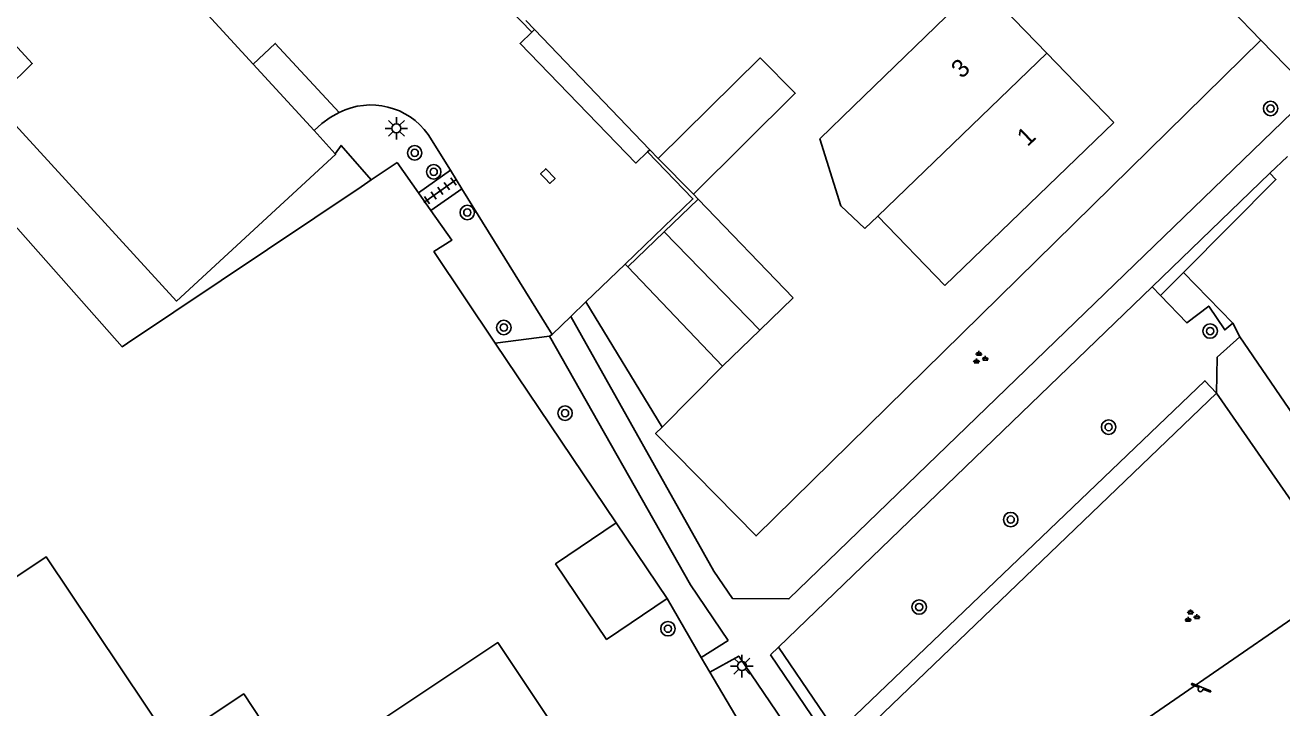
# Model space of a CAD drawing. Extents: x 136000 to 138005, y 398500 to 400500.
# Drawn here: x 137886.1 to 137955.7, y 399386.5 to 399424.3 of the extents above; entities that cross this region are included whole.
import ezdxf

# ---------------------------------------------------------------- set-up
doc = ezdxf.new("R2010")
doc.units = 0
for name, color, linetype in [('gg-afsc-erfafscheiding', 7, 'Continuous'), ('gg-afsc-hekwerk', 7, 'Continuous'), ('gg-afsc-muur', 7, 'Continuous'), ('gg-anno-huisnummerreeks BGT', 7, 'Continuous'), ('gg-bbg-bijgebouw', 7, 'Continuous'), ('gg-bbg-gedigitaliseerde bebouwing', 7, 'Continuous'), ('gg-bbg-gedigitaliseerde bijgebouw', 7, 'Continuous'), ('gg-bbg-hoofdgebouw', 7, 'Continuous'), ('gg-bbg-overig bouwwerk', 7, 'Continuous'), ('gg-bbg-tussenscheiding', 7, 'Continuous'), ('gg-knt-verharding', 7, 'Continuous'), ('gg-knt-verharding nz', 7, 'Continuous'), ('gt-grn-groengrens', 7, 'Continuous'), ('gt-grn-vlakafsluiter', 7, 'Continuous'), ('gt-symb-boom', 7, 'Continuous'), ('gt-symb-groenvak', 7, 'Continuous'), ('gt-symb-kolk', 7, 'Continuous'), ('gt-symb-lichtmast', 7, 'Continuous'), ('gt-symb-speelvoorziening', 7, 'Continuous'), ('gt-symb-tegel verharding', 7, 'Continuous')]:
    doc.layers.add(name, color=color, linetype=linetype)

# ---------------------------------------------------------------- blocks, each defined once
blk = doc.blocks.new('gt0-LMAST')
at = {"layer": 'gt-symb-lichtmast'}
for p, q in [((-0.182, 0.173), (-0.447, 0.438)), ((-0.005, 0.246), (-0.005, 0.621)), ((0.172, 0.173), (0.437, 0.438)), ((-0.255, -0.004), (-0.63, -0.004)), ((-0.182, -0.181), (-0.447, -0.446)), ((-0.005, -0.254), (-0.005, -0.629)), ((0.437, -0.446), (0.172, -0.181)), ((0.245, -0.004), (0.62, -0.004))]:
    blk.add_line(p, q, dxfattribs=at)
blk.add_circle((-0.005, -0.004), 0.25, dxfattribs=at)
blk = doc.blocks.new('gt0-SV')
at = {"layer": 'gt-symb-speelvoorziening'}
for p, q in [((-0.477, 0.255), (-0.08, 0.096)), ((0.542, -0.076), (-0.449, 0.324)), ((0.125, 0.014), (0.515, -0.143))]:
    blk.add_line(p, q, dxfattribs=at)
for centre, radius, start, end in [((-0.466, 0.291), 0.0369, 63.6251, 252.66016), ((-0.002, -0.005), 0.128, 127.68665, 8.59861), ((0.531, -0.111), 0.0363, 243.50852, 72.54358)]:
    blk.add_arc(centre, radius, start, end, dxfattribs=at)
blk = doc.blocks.new('gt0-GRVAK')
at = {"layer": 'gt-symb-groenvak'}
for p, q in [((-0.11, 0.189), (-0.228, 0.24)), ((-0.182, 0.153), (0.088, 0.153)), ((-0.091, 0.211), (-0.156, 0.322)), ((-0.047, 0.214), (-0.047, 0.393)), ((-0.004, 0.211), (0.061, 0.322)), ((0.015, 0.189), (0.133, 0.24)), ((0.262, -0.052), (0.197, 0.059)), ((0.305, -0.049), (0.305, 0.13)), ((0.349, -0.052), (0.414, 0.059)), ((-0.245, -0.228), (-0.363, -0.177)), ((-0.318, -0.264), (-0.047, -0.264)), ((-0.226, -0.206), (-0.291, -0.095)), ((-0.183, -0.203), (-0.183, -0.024)), ((-0.139, -0.206), (-0.074, -0.095)), ((-0.12, -0.228), (-0.002, -0.177)), ((0.243, -0.074), (0.125, -0.023)), ((0.17, -0.11), (0.441, -0.11)), ((0.368, -0.074), (0.486, -0.023))]:
    blk.add_line(p, q, dxfattribs=at)
blk = doc.blocks.new('gt0-BOOM')
at = {"layer": 'gt-symb-boom'}
for radius in [0.4, 0.2]:
    blk.add_circle((0, 0), radius, dxfattribs=at)
blk = doc.blocks.new('gt0-TEG1')
at = {"layer": 'gt-symb-tegel verharding'}
for p, q in [((-1.125, 0), (1.125, 0)), ((-0.9, -0.25), (-0.9, 0.25)), ((-0.45, -0.25), (-0.45, 0.25)), ((0, -0.25), (0, 0.25)), ((0.45, -0.25), (0.45, 0.25)), ((0.9, -0.25), (0.9, 0.25))]:
    blk.add_line(p, q, dxfattribs=at)
blk = doc.blocks.new('gt0-KOLK')
at = {"layer": 'gt-symb-kolk'}
blk.add_lwpolyline([(0, 0), (0.375, 0), (0.375, 0.4), (-0.375, 0.4), (-0.375, 0), (0, 0)], dxfattribs=at)

msp = doc.modelspace()

# ---------------------------------------------------------------- linework, layer by layer
at = {"layer": 'gg-afsc-erfafscheiding'}
msp.add_line((137921.355, 399402.027), (137924.708, 399405.405), dxfattribs=at)
msp.add_lwpolyline([(137954.533, 399423.449), (137926.56, 399395.995), (137920.997, 399401.666), (137921.355, 399402.027)], dxfattribs=at)
at = {"layer": 'gg-afsc-hekwerk'}
for p, q in [((137906.68, 399416.669), (137907.855, 399414.989)), ((137907.855, 399414.989), (137908.547, 399414.009)), ((137912.109, 399406.676), (137918.812, 399396.717)), ((137952.077, 399403.896), (137957.752, 399395.72)), ((137923.522, 399389.263), (137921.637, 399392.538)), ((137923.522, 399389.263), (137924.006, 399388.447)), ((137924.006, 399388.447), (137930.447, 399377.592))]:
    msp.add_line(p, q, dxfattribs=at)
for points in [[(137903.248, 399417.159), (137903.574, 399417.621), (137905.244, 399415.708)], [(137908.547, 399414.009), (137909.705, 399412.366), (137908.714, 399411.745), (137912.109, 399406.676)]]:
    msp.add_lwpolyline(points, dxfattribs=at)
at = {"layer": 'gg-afsc-muur'}
for p, q in [((137913.8, 399424.53), (137914.278, 399424.033)), ((137914.278, 399424.033), (137920.677, 399417.382)), ((137920.677, 399417.382), (137921.14, 399416.9)), ((137906.68, 399416.669), (137905.244, 399415.708)), ((137905.244, 399415.708), (137904.682, 399415.332)), ((137904.682, 399415.332), (137891.745, 399406.67))]:
    msp.add_line(p, q, dxfattribs=at)
msp.add_lwpolyline([(137891.745, 399406.67), (137891.447, 399406.471), (137879.314, 399420.167)], dxfattribs=at)
at = {"layer": 'gg-bbg-bijgebouw'}
for p, q in [((137902.072, 399418.44), (137898.692, 399422.122)), ((137903.248, 399417.159), (137902.072, 399418.44)), ((137923.09, 399414.93), (137921.14, 399416.9)), ((137921.477, 399412.84), (137923.36, 399414.65)), ((137919.46, 399410.9), (137921.477, 399412.84)), ((137928.615, 399409.181), (137926.765, 399407.393)), ((137926.765, 399407.393), (137924.708, 399405.405))]:
    msp.add_line(p, q, dxfattribs=at)
for points in [[(137898.692, 399422.122), (137889.074, 399432.597), (137888.341, 399431.922)], [(137888.341, 399431.922), (137882.468, 399426.515), (137886.461, 399422.158), (137884.988, 399420.717)], [(137884.988, 399420.717), (137884.317, 399420.06), (137894.457, 399409), (137903.271, 399417.13), (137903.248, 399417.159)]]:
    msp.add_lwpolyline(points, dxfattribs=at)
at = {"layer": 'gg-bbg-gedigitaliseerde bebouwing'}
msp.add_line((137931.959, 399419.793), (137938.95, 399426.57), dxfattribs=at)
msp.add_lwpolyline([(137932.592, 399413.015), (137931.257, 399414.283), (137930.102, 399417.99), (137931.959, 399419.793)], dxfattribs=at)
at = {"layer": 'gg-bbg-gedigitaliseerde bijgebouw'}
for p, q in [((137928.615, 399409.181), (137923.36, 399414.65)), ((137919.46, 399410.9), (137924.708, 399405.405))]:
    msp.add_line(p, q, dxfattribs=at)
msp.add_lwpolyline([(137921.14, 399416.9), (137926.789, 399422.47), (137928.731, 399420.508), (137923.09, 399414.93)], dxfattribs=at)
at = {"layer": 'gg-bbg-hoofdgebouw'}
for p, q in [((137938.95, 399426.57), (137942.665, 399422.73)), ((137942.665, 399422.73), (137946.38, 399418.89)), ((137946.38, 399418.89), (137937.019, 399409.858)), ((137933.312, 399413.703), (137932.592, 399413.015)), ((137937.019, 399409.858), (137933.312, 399413.703))]:
    msp.add_line(p, q, dxfattribs=at)
msp.add_lwpolyline([(137918.62, 399366.22), (137925.255, 399370.624), (137912.247, 399390.093), (137901.18, 399382.713), (137898.175, 399387.252), (137894.125, 399384.558), (137887.232, 399394.838), (137885.103, 399393.422), (137883.677, 399395.558), (137883.183, 399395.229)], dxfattribs=at)
at = {"layer": 'gg-bbg-overig bouwwerk'}
msp.add_line((137921.637, 399392.538), (137918.812, 399396.717), dxfattribs=at)
msp.add_lwpolyline([(137918.812, 399396.717), (137915.451, 399394.443), (137918.277, 399390.264), (137921.637, 399392.538)], dxfattribs=at)
at = {"layer": 'gg-bbg-tussenscheiding'}
for p, q in [((137933.312, 399413.703), (137942.665, 399422.73)), ((137926.765, 399407.393), (137921.477, 399412.84))]:
    msp.add_line(p, q, dxfattribs=at)
at = {"layer": 'gg-knt-verharding'}
for p, q in [((137909.4, 399428.78), (137914.14, 399423.9)), ((137952.881, 399425.154), (137954.533, 399423.449)), ((137957.38, 399420.51), (137954.533, 399423.449)), ((137909.626, 399416.242), (137908.394, 399418.23)), ((137956, 399417.009), (137955.034, 399416.078)), ((137909.626, 399416.242), (137907.855, 399414.989)), ((137910.259, 399415.22), (137909.626, 399416.242)), ((137955.034, 399416.078), (137948.507, 399409.791)), ((137910.259, 399415.22), (137908.547, 399414.009)), ((137915.26, 399407.15), (137910.259, 399415.22)), ((137919.313, 399411.053), (137917.13, 399408.951)), ((137948.507, 399409.791), (137927.798, 399389.842)), ((137917.13, 399408.951), (137916.294, 399408.146)), ((137916.294, 399408.146), (137915.26, 399407.15)), ((137916.294, 399408.146), (137924.22, 399394.04)), ((137915.26, 399407.15), (137915.12, 399407.05)), ((137931.798, 399384.47), (137952.077, 399403.896)), ((137923.522, 399389.263), (137925.018, 399390.204)), ((137927.798, 399389.842), (137927.36, 399389.42)), ((137927.36, 399389.42), (137934.01, 399379.648))]:
    msp.add_line(p, q, dxfattribs=at)
for points in [[(137914.14, 399423.9), (137913.49, 399423.27), (137919.91, 399416.64), (137920.55, 399417.26)], [(137924.22, 399394.04), (137925.25, 399392.539), (137928.382, 399392.506), (137957.38, 399420.51)], [(137902.072, 399418.44), (137902.495, 399418.828), (137902.963, 399419.168), (137903.473, 399419.45)], [(137920.55, 399417.26), (137923.06, 399414.66), (137919.313, 399411.053)], [(137915.12, 399407.05), (137922.93, 399393.29), (137925.018, 399390.204)], [(137931.798, 399384.47), (137931.198, 399385.239), (137951.428, 399404.592), (137952.077, 399403.896)], [(137936.392, 399377.73), (137959.275, 399393.496), (137958.707, 399394.326)], [(137930.447, 399377.592), (137932.583, 399379.057), (137925.604, 399389.341), (137924.006, 399388.447)]]:
    msp.add_lwpolyline(points, dxfattribs=at)
msp.add_arc((137905.219, 399415.957), 3.905, 35.59979, 116.55248, dxfattribs=at)
at = {"layer": 'gg-knt-verharding nz'}
msp.add_lwpolyline([(137903.473, 399419.45), (137899.927, 399423.271), (137898.692, 399422.122)], dxfattribs=at)
at = {"layer": 'gt-grn-groengrens'}
for p, q in [((137914.278, 399424.033), (137914.14, 399423.9)), ((137920.677, 399417.382), (137920.55, 399417.26)), ((137919.313, 399411.053), (137919.46, 399410.9)), ((137948.975, 399409.306), (137950.252, 399410.593)), ((137952.974, 399407.773), (137950.252, 399410.593)), ((137948.975, 399409.306), (137948.507, 399409.791)), ((137917.13, 399408.951), (137921.355, 399402.027)), ((137953.373, 399407.015), (137952.974, 399407.773)), ((137915.12, 399407.05), (137912.109, 399406.676))]:
    msp.add_line(p, q, dxfattribs=at)
for points in [[(137950.252, 399410.593), (137955.36, 399415.74), (137955.034, 399416.078)], [(137948.975, 399409.306), (137950.435, 399407.793), (137951.639, 399408.728), (137952.529, 399407.405), (137952.974, 399407.773)], [(137952.077, 399403.896), (137952.11, 399405.894), (137953.373, 399407.015)], [(137953.373, 399407.015), (137959.788, 399397.627), (137957.801, 399395.753)], [(137927.798, 399389.842), (137934.506, 399379.985), (137934.01, 399379.648)]]:
    msp.add_lwpolyline(points, dxfattribs=at)
at = {"layer": 'gt-grn-vlakafsluiter'}
msp.add_line((137923.09, 399414.93), (137923.36, 399414.65), dxfattribs=at)

# ---------------------------------------------------------------- block references
at = {"layer": 'gt-symb-boom'}
for p in [(137955.067, 399419.666), (137907.648, 399417.208), (137908.703, 399416.16), (137910.563, 399413.907), (137912.585, 399407.536), (137951.719, 399407.34), (137915.979, 399402.796), (137946.096, 399402.023), (137940.67, 399396.902), (137935.598, 399392.06), (137921.68, 399390.859)]:
    msp.add_blockref('gt0-BOOM', p, dxfattribs=at)
at = {"layer": 'gt-symb-groenvak'}
for p in [(137938.956, 399405.846), (137950.681, 399391.539)]:
    msp.add_blockref('gt0-GRVAK', p, dxfattribs=at)
at = {"layer": 'gt-symb-kolk', "rotation": -45.972395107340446}
msp.add_blockref('gt0-KOLK', (137914.883, 399415.786), dxfattribs=at)
at = {"layer": 'gt-symb-lichtmast'}
for p in [(137906.639, 399418.571), (137925.783, 399388.793)]:
    msp.add_blockref('gt0-LMAST', p, dxfattribs=at)
at = {"layer": 'gt-symb-speelvoorziening'}
msp.add_blockref('gt0-SV', (137951.189, 399387.502), dxfattribs=at)
at = {"layer": 'gt-symb-tegel verharding', "rotation": 35.31121343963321}
msp.add_blockref('gt0-TEG1', (137909.068, 399415.104), dxfattribs=at)

# ---------------------------------------------------------------- texts
at = {"layer": 'gg-anno-huisnummerreeks BGT'}
for s, p in [('3', (137937.96, 399421.281)), ('1', (137941.602, 399417.517))]:
    msp.add_text(s, height=1, rotation=44, dxfattribs=at).set_placement(p)

doc.saveas('drawing.dxf')
